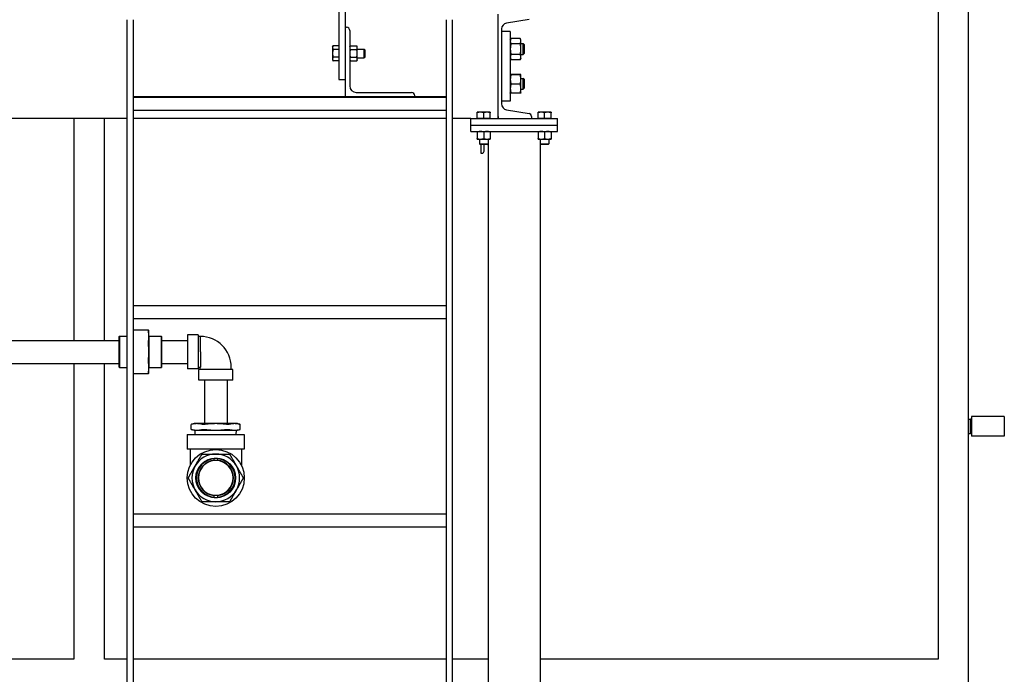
# Model space of a CAD drawing. Header units: inches. Extents: x 24 to 1128, y -58 to 748.
# Tile 573 of 656: x 981 to 1037, y 231 to 269. Entities that reach past the tile are written whole.
import ezdxf

# ---------------------------------------------------------------- set-up
doc = ezdxf.new("R2010")
doc.units = ezdxf.units.IN
doc.header["$LTSCALE"] = 32
doc.header["$MEASUREMENT"] = 0
doc.layers.add('Visible (ANSI)', color=7, linetype='Continuous', lineweight=30)

msp = doc.modelspace()

# ---------------------------------------------------------------- linework, layer by layer
at = {"layer": 'Visible (ANSI)'}
for p, q in [((1035.31584, 185.86817), (1035.31584, 333.73367)), ((999.06584, 287.85867), (999.06584, 265.60867)), ((999.44084, 265.60867), (999.44084, 287.85867)), ((1033.56584, 280.23367), (1033.56584, 232.23367)), ((1008.23584, 263.35867), (1008.23584, 269.35867)), ((986.86084, 269.04801), (986.86084, 172.60867)), ((987.23584, 172.60867), (987.23584, 269.04801)), ((1005.23584, 269.04801), (1005.23584, 172.60867)), ((1005.61084, 172.60867), (1005.61084, 269.04801)), ((1010.01264, 269.06851), (1008.72223, 268.85257)), ((999.44084, 264.60867), (999.44084, 268.60867)), ((999.44084, 268.60867), (999.50084, 268.60867)), ((999.69084, 268.41867), (999.69084, 265.23867)), ((1008.43584, 268.51427), (1008.43584, 264.20307)), ((1008.93584, 268.35867), (1008.43584, 268.35867)), ((1008.93584, 268.35867), (1008.93584, 264.35867)), ((1008.93584, 267.88967), (1008.97414, 267.97182)), ((1009.50653, 267.97182), (1008.97414, 267.97182)), ((1009.50653, 267.66524), (1008.97414, 267.66524)), ((1009.54484, 267.88967), (1009.50653, 267.97182)), ((1009.54484, 267.81853), (1009.54484, 267.88967)), ((1009.54484, 267.35867), (1009.54484, 267.81853)), ((1009.54484, 267.67117), (1009.68176, 267.67117)), ((1009.68176, 267.04617), (1009.68176, 267.67117)), ((1009.73584, 267.6154), (1009.68176, 267.67117)), ((1009.73584, 267.6154), (1009.73584, 267.10194)), ((998.70183, 267.48367), (998.73533, 267.54168)), ((998.70183, 267.48367), (998.70183, 267.43343)), ((998.70183, 267.43343), (998.70183, 267.10867)), ((998.70183, 267.10867), (998.70183, 266.78391)), ((999.06583, 267.54168), (998.73533, 267.54168)), ((999.06583, 267.32518), (998.73533, 267.32518)), ((999.06583, 267.54168), (999.06583, 267.43343)), ((999.06583, 267.48367), (999.06584, 267.48367)), ((999.06583, 267.43343), (999.06583, 267.32518)), ((999.06583, 267.32518), (999.06583, 267.10867)), ((999.06583, 267.10867), (999.06583, 266.89216)), ((999.69084, 267.48367), (999.72433, 267.54168)), ((999.72433, 267.54168), (1000.09534, 267.54168)), ((999.72433, 267.32518), (1000.09534, 267.32518)), ((1000.12884, 267.48367), (1000.09534, 267.54168)), ((1000.12884, 267.43343), (1000.12884, 267.48367)), ((1000.12884, 267.10867), (1000.12884, 267.43343)), ((1000.12884, 267.35867), (1000.52007, 267.35867)), ((1000.12884, 266.78391), (1000.12884, 267.10867)), ((1000.52007, 266.85867), (1000.52007, 267.35867)), ((1000.56584, 267.31148), (1000.52007, 267.35867)), ((1000.56584, 267.31148), (1000.56584, 266.90586)), ((1009.50653, 267.0521), (1008.97414, 267.0521)), ((1009.54484, 266.89881), (1009.54484, 267.35867)), ((1009.54484, 267.04617), (1009.68176, 267.04617)), ((1009.73584, 267.10194), (1009.68176, 267.04617)), ((998.70183, 266.78391), (998.70183, 266.73367)), ((998.70183, 266.73367), (998.73533, 266.67566)), ((999.06583, 266.89216), (998.73533, 266.89216)), ((999.06583, 266.67566), (998.73533, 266.67566)), ((999.06583, 266.89216), (999.06583, 266.78391)), ((999.06583, 266.78391), (999.06583, 266.67566)), ((999.06583, 266.73367), (999.06584, 266.73367)), ((999.69084, 266.73367), (999.72433, 266.67566)), ((999.72433, 266.89216), (1000.09534, 266.89216)), ((999.72433, 266.67566), (1000.09534, 266.67566)), ((1000.12884, 266.73367), (1000.09534, 266.67566)), ((1000.12884, 266.85867), (1000.52007, 266.85867)), ((1000.12884, 266.73367), (1000.12884, 266.78391)), ((1000.56584, 266.90586), (1000.52007, 266.85867)), ((1008.93584, 266.82767), (1008.97414, 266.74552)), ((1009.50653, 266.74552), (1008.97414, 266.74552)), ((1009.54484, 266.82767), (1009.50653, 266.74552)), ((1009.54484, 266.82767), (1009.54484, 266.89881)), ((1008.93584, 265.88967), (1008.93593, 265.88987)), ((1009.50653, 265.89798), (1008.97414, 265.89798)), ((1009.50653, 265.88095), (1008.97414, 265.88095)), ((1009.54484, 265.88967), (1009.54474, 265.88987)), ((1009.54484, 265.88946), (1009.54484, 265.88967)), ((1009.54484, 265.61129), (1009.54484, 265.88946)), ((999.06584, 265.60867), (999.44084, 265.60867)), ((1009.50653, 265.34163), (1008.97414, 265.34163)), ((1009.54484, 265.67117), (1009.68176, 265.67117)), ((1009.54484, 265.08049), (1009.54484, 265.61129)), ((1009.68176, 265.04617), (1009.68176, 265.67117)), ((1009.73584, 265.6154), (1009.68176, 265.67117)), ((1009.73584, 265.6154), (1009.73584, 265.10194)), ((1000.07084, 264.85867), (1003.25084, 264.85867)), ((1008.93584, 264.82767), (1008.93593, 264.82746)), ((1009.50653, 264.81936), (1008.97414, 264.81936)), ((1009.54484, 264.82767), (1009.54474, 264.82746)), ((1009.54484, 264.82767), (1009.54484, 265.08049)), ((1009.54484, 265.04617), (1009.68176, 265.04617)), ((1009.73584, 265.10194), (1009.68176, 265.04617)), ((1005.23584, 264.60867), (987.23584, 264.60867)), ((987.23584, 264.59367), (1005.23584, 264.59367)), ((1003.44084, 264.66867), (1003.44084, 264.60867)), ((1008.93584, 264.35867), (1008.43584, 264.35867)), ((987.23584, 263.84367), (1005.23584, 263.84367)), ((1007.21834, 263.72267), (1007.03084, 263.72267)), ((1007.03084, 263.35867), (1007.03084, 263.68918)), ((1007.59334, 263.72267), (1007.21834, 263.72267)), ((1007.40584, 263.35867), (1007.40584, 263.68918)), ((1007.78084, 263.72267), (1007.59334, 263.72267)), ((1007.78084, 263.35867), (1007.78084, 263.68918)), ((1008.72223, 263.86477), (1010.01264, 263.64883)), ((1010.71834, 263.72267), (1010.53084, 263.72267)), ((1010.53084, 263.35867), (1010.53084, 263.68918)), ((1011.09334, 263.72267), (1010.71834, 263.72267)), ((1010.90584, 263.35867), (1010.90584, 263.68918)), ((1011.28084, 263.72267), (1011.09334, 263.72267)), ((1011.28084, 263.35867), (1011.28084, 263.68918)), ((986.86084, 263.35867), (907.31584, 263.35867)), ((983.81584, 263.35867), (983.81584, 250.57746)), ((985.56584, 250.57746), (985.56584, 263.35867)), ((1005.23584, 263.35867), (987.23584, 263.35867)), ((1006.65584, 263.35867), (1005.61084, 263.35867)), ((1006.65584, 263.35867), (1011.65584, 263.35867)), ((1006.65584, 262.98367), (1006.65584, 263.35867)), ((1007.21834, 263.35867), (1007.03084, 263.35867)), ((1007.03084, 263.35867), (1007.03084, 263.35867)), ((1007.40584, 263.35867), (1007.21834, 263.35867)), ((1007.59334, 263.35867), (1007.40584, 263.35867)), ((1007.78084, 263.35867), (1007.59334, 263.35867)), ((1007.78084, 263.35867), (1007.78084, 263.35867)), ((1008.23584, 263.47968), (1008.23584, 263.35867)), ((1010.15584, 263.47968), (1010.15584, 263.35867)), ((1010.71834, 263.35867), (1010.53084, 263.35867)), ((1010.53084, 263.35867), (1010.53084, 263.35867)), ((1010.90584, 263.35867), (1010.71834, 263.35867)), ((1011.09334, 263.35867), (1010.90584, 263.35867)), ((1011.28084, 263.35867), (1011.09334, 263.35867)), ((1011.28084, 263.35867), (1011.28084, 263.35867)), ((1011.65584, 262.98367), (1011.65584, 263.35867)), ((1006.65584, 262.98367), (1011.65584, 262.98367)), ((1006.65584, 262.98367), (1011.65584, 262.98367)), ((1006.65584, 262.60867), (1006.65584, 262.98367)), ((1006.65584, 262.60867), (1011.65584, 262.60867)), ((1007.03084, 262.57518), (1007.03084, 262.20416)), ((1007.40584, 262.57518), (1007.40584, 262.20416)), ((1007.78084, 262.57518), (1007.78084, 262.20416)), ((1010.53084, 262.57518), (1010.53084, 262.20416)), ((1010.90584, 262.57518), (1010.90584, 262.20416)), ((1011.28084, 262.57518), (1011.28084, 262.20416)), ((1011.65584, 262.60867), (1011.65584, 262.98367)), ((1007.03084, 262.17067), (1007.21834, 262.17067)), ((1007.15584, 262.17067), (1007.15584, 261.90444)), ((1007.15584, 261.90444), (1007.65584, 261.90444)), ((1007.20303, 261.85867), (1007.15584, 261.90444)), ((1007.21834, 262.17067), (1007.59334, 262.17067)), ((1007.59334, 262.17067), (1007.78084, 262.17067)), ((1007.60865, 261.85867), (1007.65584, 261.90444)), ((1007.65584, 262.17067), (1007.65584, 261.90444)), ((1007.65584, 261.90444), (1007.65584, 173.60867)), ((1010.53084, 262.17067), (1010.71834, 262.17067)), ((1010.65584, 262.17067), (1010.65584, 261.90444)), ((1010.65584, 261.90444), (1011.15584, 261.90444)), ((1010.70303, 261.85867), (1010.65584, 261.90444)), ((1010.65584, 261.90444), (1010.65584, 173.60867)), ((1010.71834, 262.17067), (1011.09334, 262.17067)), ((1011.09334, 262.17067), (1011.28084, 262.17067)), ((1011.10865, 261.85867), (1011.15584, 261.90444)), ((1011.15584, 262.17067), (1011.15584, 261.90444)), ((1007.60865, 261.85867), (1007.20303, 261.85867)), ((1007.23584, 261.85867), (1007.23584, 261.35867)), ((1007.23584, 261.35867), (1007.30384, 261.35867)), ((1007.42384, 261.47867), (1007.42384, 261.85867)), ((1011.10865, 261.85867), (1010.70303, 261.85867)), ((987.23584, 252.59367), (1005.23584, 252.59367)), ((987.23584, 251.84367), (1005.23584, 251.84367)), ((988.10579, 251.16996), (987.23584, 251.16996)), ((988.12442, 250.80384), (988.12442, 251.16996)), ((970.9213, 250.57746), (986.42592, 250.57746)), ((986.42592, 250.80433), (986.44154, 250.81996)), ((986.42592, 249.03558), (986.42592, 250.80433)), ((986.44154, 250.81996), (986.44154, 249.01996)), ((986.44154, 250.81996), (986.86084, 250.81996)), ((988.13942, 250.81996), (988.12442, 250.83496)), ((988.12442, 249.91996), (988.12442, 250.80384)), ((988.13942, 249.01996), (988.13942, 250.81996)), ((988.13942, 250.81996), (988.84879, 250.81996)), ((988.84879, 249.01996), (988.84879, 250.81996)), ((988.86442, 250.80433), (988.84879, 250.81996)), ((988.86442, 250.80433), (988.86442, 249.03558)), ((988.86442, 250.57746), (990.3488, 250.57746)), ((990.3488, 250.89496), (990.3488, 248.94496)), ((990.9688, 250.89496), (990.3488, 250.89496)), ((990.9688, 250.89496), (990.9688, 248.94496)), ((991.09534, 250.80996), (990.9688, 250.80996)), ((991.09457, 249.92246), (991.09535, 250.81496)), ((988.12442, 249.03607), (988.12442, 249.91996)), ((991.0988, 249.92245), (991.0988, 249.03996)), ((970.9213, 249.26246), (986.42592, 249.26246)), ((983.81584, 249.26246), (983.81584, 232.23367)), ((985.56584, 232.23367), (985.56584, 249.26246)), ((986.42592, 249.03558), (986.44154, 249.01996)), ((986.44154, 249.01996), (986.86084, 249.01996)), ((988.12442, 248.66996), (988.12442, 249.03607)), ((988.13942, 249.01996), (988.12442, 249.00496)), ((988.13942, 249.01996), (988.84879, 249.01996)), ((988.86442, 249.03558), (988.84879, 249.01996)), ((988.86442, 249.26246), (990.3488, 249.26246)), ((990.9688, 248.94496), (990.3488, 248.94496)), ((991.0888, 249.02996), (990.9688, 249.02996)), ((992.9538, 248.90996), (991.0038, 248.90996)), ((991.0038, 248.28996), (991.0038, 248.90996)), ((991.0988, 249.03996), (991.0888, 249.02996)), ((991.0888, 248.90996), (991.0888, 249.02996)), ((992.8688, 248.90996), (992.8688, 249.03996)), ((992.9538, 248.28996), (992.9538, 248.90996)), ((987.23584, 248.66996), (988.10579, 248.66996)), ((992.9538, 248.28996), (991.0038, 248.28996)), ((991.3213, 248.28996), (991.3213, 245.78996)), ((992.6363, 248.28996), (992.6363, 245.78996)), ((1035.31584, 246.0542), (1035.4341, 246.0542)), ((1035.4341, 245.2142), (1035.4341, 246.0542)), ((1035.4966, 246.05256), (1035.4341, 246.0542)), ((1035.4966, 246.1942), (1035.4966, 245.0742)), ((1037.3766, 246.1942), (1035.4966, 246.1942)), ((1037.3766, 246.1942), (1037.3766, 245.0742)), ((990.7288, 245.78996), (990.56443, 245.74592)), ((990.56443, 245.459), (990.56443, 245.74592)), ((990.7288, 245.41496), (990.56443, 245.459)), ((990.89627, 245.78996), (990.7288, 245.78996)), ((991.9788, 245.78996), (990.89627, 245.78996)), ((993.06133, 245.78996), (991.9788, 245.78996)), ((993.2288, 245.78996), (993.06133, 245.78996)), ((993.2288, 245.78996), (993.39317, 245.74592)), ((993.2288, 245.41496), (993.39317, 245.459)), ((993.39317, 245.459), (993.39317, 245.74592)), ((990.3388, 245.16496), (993.6188, 245.16496)), ((990.3388, 245.16496), (990.3388, 244.32496)), ((990.7288, 245.41496), (990.89627, 245.41496)), ((990.80221, 245.16496), (990.7913, 245.41496)), ((990.89627, 245.41496), (991.9788, 245.41496)), ((991.9788, 245.41496), (993.06133, 245.41496)), ((993.06133, 245.41496), (993.2288, 245.41496)), ((993.15538, 245.16496), (993.1663, 245.41496)), ((993.6188, 245.16496), (993.6188, 244.32496)), ((1035.31584, 245.2142), (1035.4341, 245.2142)), ((1035.4966, 245.21584), (1035.4341, 245.2142)), ((1037.3766, 245.0742), (1035.4966, 245.0742)), ((993.6188, 244.32496), (990.3388, 244.32496)), ((990.4988, 244.32496), (990.4988, 243.3715)), ((993.4588, 244.32496), (993.4588, 243.3715)), ((991.88505, 243.67625), (991.88505, 243.77036)), ((992.07255, 243.77036), (992.07255, 243.67625)), ((991.88505, 241.55955), (991.88505, 241.65367)), ((992.07255, 241.65367), (992.07255, 241.55955)), ((987.23584, 240.59367), (1005.23584, 240.59367)), ((987.23584, 239.84367), (1005.23584, 239.84367)), ((983.81584, 232.23367), (954.81584, 232.23367)), ((986.86084, 232.23367), (985.56584, 232.23367)), ((1005.23584, 232.23367), (987.23584, 232.23367)), ((1007.65584, 232.23367), (1005.61084, 232.23367)), ((1033.56584, 232.23367), (1010.65584, 232.23367))]:
    msp.add_line(p, q, dxfattribs=at)
for radius in [1.64, 1.14583]:
    msp.add_circle((991.9788, 242.66496), radius, dxfattribs=at)
for centre, radius, start, end in [((1008.77884, 268.51427), 0.343, 99.5, 180), ((999.50084, 268.41867), 0.19, 0, 90), ((1000.07084, 265.23867), 0.38, 180, 270), ((1003.25084, 264.66867), 0.19, 0, 90), ((1008.77884, 264.20307), 0.343, 180, 260.5), ((1009.98434, 263.47968), 0.1715, 0, 80.5), ((1007.30384, 261.47867), 0.12, 270, 0), ((991.0938, 249.03996), 1.775, 0, 89.95), ((991.9788, 242.66496), 1.375, 90, 150), ((991.9788, 242.66496), 1.125, 94.780192, 265.219808), ((991.9788, 242.66496), 1.10937, 94.847678, 265.152322), ((991.9788, 242.66496), 1.125, 85.219808, 94.780192), ((991.9788, 242.66496), 1.375, 30, 90), ((991.9788, 242.66496), 1.125, 274.780192, 85.219808), ((991.9788, 242.66496), 1.10937, 274.847678, 85.152322), ((991.9788, 242.66496), 1.375, 150, 210), ((991.9788, 242.66496), 1.01562, 95.296381, 264.703619), ((991.9788, 242.66496), 1, 95.379379, 264.620621), ((991.9788, 242.66496), 1, 84.620621, 95.379379), ((991.9788, 242.66496), 1.01562, 275.296381, 84.703619), ((991.9788, 242.66496), 1, 275.379379, 84.620621), ((991.9788, 242.66496), 1.375, 330, 30), ((991.9788, 242.66496), 1.375, 210, 270), ((991.9788, 242.66496), 1, 264.620621, 275.379379), ((991.9788, 242.66496), 1.125, 265.219808, 274.780192), ((991.9788, 242.66496), 1.375, 270, 330)]:
    msp.add_arc(centre, radius, start, end, dxfattribs=at)
for points, weights in [([(1008.97414, 267.97182), (1008.93584, 267.88967), (1008.93584, 267.81853)], [1, 1.0379548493, 1]), ([(1008.93584, 267.81853), (1008.93584, 267.74739), (1008.97414, 267.66524)], [1, 1.0379548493, 1]), ([(1008.97414, 267.66524), (1008.93584, 267.50095), (1008.93584, 267.35867)], [1, 1.0379548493, 1]), ([(1009.54484, 267.81853), (1009.54484, 267.88967), (1009.50653, 267.97182)], [1, 1.0379548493, 1]), ([(1009.50653, 267.66524), (1009.54484, 267.74739), (1009.54484, 267.81853)], [1, 1.0379548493, 1]), ([(1009.54484, 267.35867), (1009.54484, 267.50095), (1009.50653, 267.66524)], [1, 1.0379548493, 1]), ([(998.73533, 267.54168), (998.70183, 267.48367), (998.70183, 267.43343)], [1, 1.0379548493, 1]), ([(998.70183, 267.43343), (998.70183, 267.38319), (998.73533, 267.32518)], [1, 1.0379548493, 1]), ([(998.73533, 267.32518), (998.70183, 267.20915), (998.70183, 267.10867)], [1, 1.0379548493, 1]), ([(998.70183, 267.10867), (998.70183, 267.00819), (998.73533, 266.89216)], [1, 1.0379548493, 1]), ([(999.72433, 267.54168), (999.69084, 267.48367), (999.69084, 267.43343)], [1, 1.0379548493, 1]), ([(999.69084, 267.43343), (999.69084, 267.38319), (999.72433, 267.32518)], [1, 1.0379548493, 1]), ([(999.72433, 267.32518), (999.69084, 267.20915), (999.69084, 267.10867)], [1, 1.0379548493, 1]), ([(999.69084, 267.10867), (999.69084, 267.00819), (999.72433, 266.89216)], [1, 1.0379548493, 1]), ([(1000.12884, 267.43343), (1000.12884, 267.48367), (1000.09534, 267.54168)], [1, 1.0379548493, 1]), ([(1000.09534, 267.32518), (1000.12884, 267.38319), (1000.12884, 267.43343)], [1, 1.0379548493, 1]), ([(1000.12884, 267.10867), (1000.12884, 267.20915), (1000.09534, 267.32518)], [1, 1.0379548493, 1]), ([(1000.09534, 266.89216), (1000.12884, 267.00819), (1000.12884, 267.10867)], [1, 1.0379548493, 1]), ([(1008.93584, 267.35867), (1008.93584, 267.21639), (1008.97414, 267.0521)], [1, 1.0379548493, 1]), ([(1008.97414, 267.0521), (1008.93584, 266.96995), (1008.93584, 266.89881)], [1, 1.0379548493, 1]), ([(1009.50653, 267.0521), (1009.54484, 267.21639), (1009.54484, 267.35867)], [1, 1.0379548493, 1]), ([(1009.54484, 266.89881), (1009.54484, 266.96995), (1009.50653, 267.0521)], [1, 1.0379548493, 1]), ([(998.73533, 266.89216), (998.70183, 266.83415), (998.70183, 266.78391)], [1, 1.0379548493, 1]), ([(998.70183, 266.78391), (998.70183, 266.73367), (998.73533, 266.67566)], [1, 1.0379548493, 1]), ([(999.72433, 266.89216), (999.69084, 266.83415), (999.69084, 266.78391)], [1, 1.0379548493, 1]), ([(999.69084, 266.78391), (999.69084, 266.73367), (999.72433, 266.67566)], [1, 1.0379548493, 1]), ([(1000.12884, 266.78391), (1000.12884, 266.83415), (1000.09534, 266.89216)], [1, 1.0379548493, 1]), ([(1000.09534, 266.67566), (1000.12884, 266.73367), (1000.12884, 266.78391)], [1, 1.0379548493, 1]), ([(1008.93584, 266.89881), (1008.93584, 266.82767), (1008.97414, 266.74552)], [1, 1.0379548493, 1]), ([(1009.50653, 266.74552), (1009.54484, 266.82767), (1009.54484, 266.89881)], [1, 1.0379548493, 1]), ([(1008.97414, 265.89798), (1008.93584, 265.89342), (1008.93584, 265.88946)], [1, 1.0379548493, 1]), ([(1008.93584, 265.88946), (1008.93584, 265.88551), (1008.97414, 265.88095)], [1, 1.0379548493, 1]), ([(1008.97414, 265.88095), (1008.93584, 265.73644), (1008.93584, 265.61129)], [1, 1.0379548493, 1]), ([(1009.54484, 265.88946), (1009.54484, 265.89342), (1009.50653, 265.89798)], [1, 1.0379548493, 1]), ([(1009.50653, 265.88095), (1009.54484, 265.88551), (1009.54484, 265.88946)], [1, 1.0379548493, 1]), ([(1009.54484, 265.61129), (1009.54484, 265.73644), (1009.50653, 265.88095)], [1, 1.0379548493, 1]), ([(1008.93584, 265.61129), (1008.93584, 265.48614), (1008.97414, 265.34163)], [1, 1.0379548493, 1]), ([(1008.97414, 265.34163), (1008.93584, 265.20169), (1008.93584, 265.08049)], [1, 1.0379548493, 1]), ([(1009.50653, 265.34163), (1009.54484, 265.48614), (1009.54484, 265.61129)], [1, 1.0379548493, 1]), ([(1009.54484, 265.08049), (1009.54484, 265.20169), (1009.50653, 265.34163)], [1, 1.0379548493, 1]), ([(1008.93584, 265.08049), (1008.93584, 264.9593), (1008.97414, 264.81936)], [1, 1.0379548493, 1]), ([(1008.97414, 264.81936), (1008.93769, 264.8237), (1008.93593, 264.82746)], [1, 1.03605488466, 1.00360971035]), ([(1009.50653, 264.81936), (1009.54484, 264.9593), (1009.54484, 265.08049)], [1, 1.0379548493, 1]), ([(1009.54474, 264.82746), (1009.54299, 264.8237), (1009.50653, 264.81936)], [1.00360971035, 1.03605488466, 1]), ([(1007.03084, 263.68918), (1007.03084, 263.72267), (1007.03084, 263.72267)], [1, 1.0379548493, 1]), ([(1007.21834, 263.72267), (1007.13132, 263.72267), (1007.03084, 263.68918)], [1, 1.0379548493, 1]), ([(1007.40584, 263.68918), (1007.30536, 263.72267), (1007.21834, 263.72267)], [1, 1.0379548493, 1]), ([(1007.59334, 263.72267), (1007.50632, 263.72267), (1007.40584, 263.68918)], [1, 1.0379548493, 1]), ([(1007.78084, 263.68918), (1007.68036, 263.72267), (1007.59334, 263.72267)], [1, 1.0379548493, 1]), ([(1007.78084, 263.72267), (1007.78084, 263.72267), (1007.78084, 263.68918)], [1, 1.0379548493, 1]), ([(1010.53084, 263.68918), (1010.53084, 263.72267), (1010.53084, 263.72267)], [1, 1.0379548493, 1]), ([(1010.71834, 263.72267), (1010.63132, 263.72267), (1010.53084, 263.68918)], [1, 1.0379548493, 1]), ([(1010.90584, 263.68918), (1010.80536, 263.72267), (1010.71834, 263.72267)], [1, 1.0379548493, 1]), ([(1011.09334, 263.72267), (1011.00632, 263.72267), (1010.90584, 263.68918)], [1, 1.0379548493, 1]), ([(1011.28084, 263.68918), (1011.18036, 263.72267), (1011.09334, 263.72267)], [1, 1.0379548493, 1]), ([(1011.28084, 263.72267), (1011.28084, 263.72267), (1011.28084, 263.68918)], [1, 1.0379548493, 1]), ([(1007.03084, 262.57518), (1007.03084, 262.60867), (1007.03084, 262.60867)], [1, 1.0379548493, 1]), ([(1007.21834, 262.60867), (1007.13132, 262.60867), (1007.03084, 262.57518)], [1, 1.0379548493, 1]), ([(1007.40584, 262.57518), (1007.30536, 262.60867), (1007.21834, 262.60867)], [1, 1.0379548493, 1]), ([(1007.59334, 262.60867), (1007.50632, 262.60867), (1007.40584, 262.57518)], [1, 1.0379548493, 1]), ([(1007.78084, 262.57518), (1007.68036, 262.60867), (1007.59334, 262.60867)], [1, 1.0379548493, 1]), ([(1007.78084, 262.60867), (1007.78084, 262.60867), (1007.78084, 262.57518)], [1, 1.0379548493, 1]), ([(1010.53084, 262.57518), (1010.53084, 262.60867), (1010.53084, 262.60867)], [1, 1.0379548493, 1]), ([(1010.71834, 262.60867), (1010.63132, 262.60867), (1010.53084, 262.57518)], [1, 1.0379548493, 1]), ([(1010.90584, 262.57518), (1010.80536, 262.60867), (1010.71834, 262.60867)], [1, 1.0379548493, 1]), ([(1011.09334, 262.60867), (1011.00632, 262.60867), (1010.90584, 262.57518)], [1, 1.0379548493, 1]), ([(1011.28084, 262.57518), (1011.18036, 262.60867), (1011.09334, 262.60867)], [1, 1.0379548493, 1]), ([(1011.28084, 262.60867), (1011.28084, 262.60867), (1011.28084, 262.57518)], [1, 1.0379548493, 1]), ([(1007.03084, 262.20416), (1007.13132, 262.17067), (1007.21834, 262.17067)], [1, 1.0379548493, 1]), ([(1007.03084, 262.17067), (1007.03084, 262.17067), (1007.03084, 262.20416)], [1, 1.0379548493, 1]), ([(1007.21834, 262.17067), (1007.30536, 262.17067), (1007.40584, 262.20416)], [1, 1.0379548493, 1]), ([(1007.40584, 262.20416), (1007.50632, 262.17067), (1007.59334, 262.17067)], [1, 1.0379548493, 1]), ([(1007.59334, 262.17067), (1007.68036, 262.17067), (1007.78084, 262.20416)], [1, 1.0379548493, 1]), ([(1007.78084, 262.20416), (1007.78084, 262.17067), (1007.78084, 262.17067)], [1, 1.0379548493, 1]), ([(1010.53084, 262.20416), (1010.63132, 262.17067), (1010.71834, 262.17067)], [1, 1.0379548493, 1]), ([(1010.53084, 262.17067), (1010.53084, 262.17067), (1010.53084, 262.20416)], [1, 1.0379548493, 1]), ([(1010.71834, 262.17067), (1010.80536, 262.17067), (1010.90584, 262.20416)], [1, 1.0379548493, 1]), ([(1010.90584, 262.20416), (1011.00632, 262.17067), (1011.09334, 262.17067)], [1, 1.0379548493, 1]), ([(1011.09334, 262.17067), (1011.18036, 262.17067), (1011.28084, 262.20416)], [1, 1.0379548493, 1]), ([(1011.28084, 262.20416), (1011.28084, 262.17067), (1011.28084, 262.17067)], [1, 1.0379548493, 1]), ([(988.10579, 251.16996), (988.12442, 251.16996), (988.12442, 251.16996)], [1.07707509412, 1.05512060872, 1]), ([(988.12442, 250.80384), (988.12442, 250.96324), (988.10579, 251.13335)], [1, 1.05512060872, 1.07707509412]), ([(988.10579, 250.47434), (988.12442, 250.64445), (988.12442, 250.80384)], [1.07707509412, 1.05512060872, 1]), ([(988.12442, 249.91996), (988.12442, 250.14538), (988.10579, 250.38595)], [1, 1.05512060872, 1.07707509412]), ([(988.10579, 249.45397), (988.12442, 249.69454), (988.12442, 249.91996)], [1.07707509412, 1.05512060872, 1]), ([(988.12442, 249.03607), (988.12442, 249.19547), (988.10579, 249.36558)], [1, 1.05512060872, 1.07707509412]), ([(988.10579, 248.70657), (988.12442, 248.87668), (988.12442, 249.03607)], [1.07707509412, 1.05512060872, 1]), ([(988.12442, 248.66996), (988.12442, 248.66996), (988.10579, 248.66996)], [1, 1.05512060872, 1.07707509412]), ([(990.89627, 245.78996), (990.75117, 245.78996), (990.58955, 245.7518)], [1, 1.0796639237, 1.10285189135]), ([(990.58955, 245.45312), (990.75117, 245.41496), (990.89627, 245.41496)], [1.10285189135, 1.0796639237, 1]), ([(991.20298, 245.7518), (991.04136, 245.78996), (990.89627, 245.78996)], [1.10285189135, 1.0796639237, 1]), ([(990.89627, 245.41496), (991.04136, 245.41496), (991.20298, 245.45312)], [1, 1.0796639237, 1.10285189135]), ([(991.9788, 245.78996), (991.68861, 245.78996), (991.36536, 245.7518)], [1, 1.0796639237, 1.10285189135]), ([(991.36536, 245.45312), (991.68861, 245.41496), (991.9788, 245.41496)], [1.10285189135, 1.0796639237, 1]), ([(992.59223, 245.7518), (992.26899, 245.78996), (991.9788, 245.78996)], [1.10285189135, 1.0796639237, 1]), ([(991.9788, 245.41496), (992.26899, 245.41496), (992.59223, 245.45312)], [1, 1.0796639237, 1.10285189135]), ([(993.06133, 245.78996), (992.91624, 245.78996), (992.75461, 245.7518)], [1, 1.0796639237, 1.10285189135]), ([(992.75461, 245.45312), (992.91624, 245.41496), (993.06133, 245.41496)], [1.10285189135, 1.0796639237, 1]), ([(993.36805, 245.7518), (993.20642, 245.78996), (993.06133, 245.78996)], [1.10285189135, 1.0796639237, 1]), ([(993.06133, 245.41496), (993.20642, 245.41496), (993.36805, 245.45312)], [1, 1.0796639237, 1.10285189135]), ([(990.78801, 243.35246), (990.95747, 243.64597), (991.14886, 243.97746)], [1, 1.05302826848, 1.0414979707]), ([(991.25711, 244.03996), (991.63988, 244.03996), (991.9788, 244.03996)], [1.0414979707, 1.05302826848, 1]), ([(991.88505, 243.77036), (991.88505, 243.77815), (991.88505, 243.78604)], [1, 1.00004890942, 1.00004856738]), ([(991.9788, 244.03996), (992.31772, 244.03996), (992.70049, 244.03996)], [1, 1.05302826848, 1.0414979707]), ([(992.07255, 243.78604), (992.07255, 243.77815), (992.07255, 243.77036)], [1.00004856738, 1.00004890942, 1]), ([(992.80874, 243.97746), (993.00012, 243.64597), (993.16958, 243.35246)], [1.0414979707, 1.05302826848, 1]), ([(990.42717, 242.72746), (990.61855, 243.05894), (990.78801, 243.35246)], [1.0414979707, 1.05302826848, 1]), ([(991.88505, 243.66055), (991.88505, 243.66834), (991.88505, 243.67625)], [1.00006158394, 1.00006110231, 1]), ([(992.07255, 243.67625), (992.07255, 243.66834), (992.07255, 243.66055)], [1, 1.00006110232, 1.00006158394]), ([(993.16958, 243.35246), (993.33904, 243.05894), (993.53043, 242.72746)], [1, 1.05302826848, 1.0414979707]), ([(990.78801, 241.97746), (990.61855, 242.27097), (990.42717, 242.60246)], [1, 1.05302826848, 1.0414979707]), ([(993.53043, 242.60246), (993.33904, 242.27097), (993.16958, 241.97746)], [1.0414979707, 1.05302826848, 1]), ([(991.14886, 241.35246), (990.95747, 241.68394), (990.78801, 241.97746)], [1.0414979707, 1.05302826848, 1]), ([(991.88505, 241.65367), (991.88505, 241.66158), (991.88505, 241.66936)], [1, 1.00006110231, 1.00006158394]), ([(991.88505, 241.54387), (991.88505, 241.55177), (991.88505, 241.55955)], [1.00004856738, 1.00004890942, 1]), ([(992.07255, 241.66936), (992.07255, 241.66158), (992.07255, 241.65367)], [1.00006158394, 1.00006110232, 1]), ([(992.07255, 241.55955), (992.07255, 241.55177), (992.07255, 241.54387)], [1, 1.00004890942, 1.00004856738]), ([(993.16958, 241.97746), (993.00012, 241.68394), (992.80874, 241.35246)], [1, 1.05302826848, 1.0414979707]), ([(991.9788, 241.28996), (991.63988, 241.28996), (991.25711, 241.28996)], [1, 1.05302826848, 1.0414979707]), ([(992.70049, 241.28996), (992.31772, 241.28996), (991.9788, 241.28996)], [1.0414979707, 1.05302826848, 1])]:
    msp.add_rational_spline(points, weights, degree=2, dxfattribs=at)
for points, knots in [([(988.10579, 251.13335), (988.1045, 251.1451), (988.10387, 251.1544), (988.10387, 251.16649), (988.1045, 251.16996), (988.10579, 251.16996)], [1.299728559, 1.299728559, 1.299728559, 1.299728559, 1.420078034, 1.420078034, 1.540427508, 1.540427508, 1.540427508, 1.540427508]), ([(988.10579, 250.38595), (988.1045, 250.40257), (988.10387, 250.41919), (988.10387, 250.44838), (988.1045, 250.46258), (988.10579, 250.47434)], [1.299728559, 1.299728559, 1.299728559, 1.299728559, 1.420078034, 1.420078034, 1.540427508, 1.540427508, 1.540427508, 1.540427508]), ([(988.10579, 249.36558), (988.1045, 249.37733), (988.10387, 249.39154), (988.10387, 249.42072), (988.1045, 249.43735), (988.10579, 249.45397)], [1.299728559, 1.299728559, 1.299728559, 1.299728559, 1.420078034, 1.420078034, 1.540427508, 1.540427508, 1.540427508, 1.540427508]), ([(988.10579, 248.66996), (988.1045, 248.66996), (988.10387, 248.67343), (988.10387, 248.68552), (988.1045, 248.69482), (988.10579, 248.70657)], [1.299728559, 1.299728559, 1.299728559, 1.299728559, 1.420078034, 1.420078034, 1.540427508, 1.540427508, 1.540427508, 1.540427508]), ([(990.58955, 245.7518), (990.58672, 245.75113), (990.5841, 245.75051), (990.57023, 245.74726), (990.56443, 245.74592), (990.56443, 245.74592)], [1.877642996, 1.877642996, 1.877642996, 1.877642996, 1.919001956, 1.919001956, 2.118233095, 2.118233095, 2.118233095, 2.118233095]), ([(990.56443, 245.459), (990.56443, 245.459), (990.57023, 245.45766), (990.5841, 245.4544), (990.58672, 245.45379), (990.58955, 245.45312)], [0.804958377, 0.804958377, 0.804958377, 0.804958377, 1.004189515, 1.004189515, 1.045548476, 1.045548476, 1.045548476, 1.045548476]), ([(991.36536, 245.7518), (991.3597, 245.75113), (991.35401, 245.75051), (991.32107, 245.74726), (991.29426, 245.74592), (991.24897, 245.74592), (991.22795, 245.74726), (991.20888, 245.75051), (991.20582, 245.75113), (991.20298, 245.7518)], [1.877642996, 1.877642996, 1.877642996, 1.877642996, 1.919001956, 1.919001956, 2.118233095, 2.118233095, 2.317464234, 2.317464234, 2.358823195, 2.358823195, 2.358823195, 2.358823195]), ([(991.20298, 245.45312), (991.20582, 245.45379), (991.20888, 245.4544), (991.22795, 245.45766), (991.24897, 245.459), (991.29426, 245.459), (991.32107, 245.45766), (991.35401, 245.4544), (991.3597, 245.45379), (991.36536, 245.45312)], [0.564368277, 0.564368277, 0.564368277, 0.564368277, 0.605727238, 0.605727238, 0.804958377, 0.804958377, 1.004189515, 1.004189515, 1.045548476, 1.045548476, 1.045548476, 1.045548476]), ([(992.75461, 245.7518), (992.75178, 245.75113), (992.74871, 245.75051), (992.72964, 245.74726), (992.70863, 245.74592), (992.66334, 245.74592), (992.63653, 245.74726), (992.60359, 245.75051), (992.5979, 245.75113), (992.59223, 245.7518)], [1.877642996, 1.877642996, 1.877642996, 1.877642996, 1.919001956, 1.919001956, 2.118233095, 2.118233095, 2.317464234, 2.317464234, 2.358823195, 2.358823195, 2.358823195, 2.358823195]), ([(992.59223, 245.45312), (992.5979, 245.45379), (992.60359, 245.4544), (992.63653, 245.45766), (992.66334, 245.459), (992.70863, 245.459), (992.72964, 245.45766), (992.74871, 245.4544), (992.75178, 245.45379), (992.75461, 245.45312)], [0.564368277, 0.564368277, 0.564368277, 0.564368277, 0.605727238, 0.605727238, 0.804958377, 0.804958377, 1.004189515, 1.004189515, 1.045548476, 1.045548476, 1.045548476, 1.045548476]), ([(993.39317, 245.74592), (993.39317, 245.74592), (993.38737, 245.74726), (993.3735, 245.75051), (993.37088, 245.75113), (993.36805, 245.7518)], [2.118233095, 2.118233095, 2.118233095, 2.118233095, 2.317464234, 2.317464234, 2.358823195, 2.358823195, 2.358823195, 2.358823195]), ([(993.36805, 245.45312), (993.37088, 245.45379), (993.3735, 245.4544), (993.38737, 245.45766), (993.39317, 245.459), (993.39317, 245.459)], [0.564368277, 0.564368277, 0.564368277, 0.564368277, 0.605727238, 0.605727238, 0.804958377, 0.804958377, 0.804958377, 0.804958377]), ([(991.14886, 243.97746), (991.15109, 243.98133), (991.15354, 243.98509), (991.16656, 244.00291), (991.18013, 244.01485), (991.20909, 244.03157), (991.22622, 244.03735), (991.24816, 244.03972), (991.25264, 244.03996), (991.25711, 244.03996)], [-0.674907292, -0.674907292, -0.674907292, -0.674907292, -0.642348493, -0.642348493, -0.514911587, -0.514911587, -0.387474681, -0.387474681, -0.354915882, -0.354915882, -0.354915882, -0.354915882]), ([(992.70049, 244.03996), (992.70496, 244.03996), (992.70944, 244.03972), (992.73138, 244.03735), (992.7485, 244.03157), (992.77747, 244.01485), (992.79103, 244.00291), (992.80405, 243.98509), (992.80651, 243.98133), (992.80874, 243.97746)], [-0.674907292, -0.674907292, -0.674907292, -0.674907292, -0.642348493, -0.642348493, -0.514911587, -0.514911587, -0.387474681, -0.387474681, -0.354915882, -0.354915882, -0.354915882, -0.354915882]), ([(990.42717, 242.60246), (990.42494, 242.60633), (990.4229, 242.61033), (990.41398, 242.63052), (990.41042, 242.64823), (990.41042, 242.68168), (990.41398, 242.6994), (990.4229, 242.71958), (990.42494, 242.72359), (990.42717, 242.72746)], [-0.674907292, -0.674907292, -0.674907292, -0.674907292, -0.642348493, -0.642348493, -0.514911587, -0.514911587, -0.387474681, -0.387474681, -0.354915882, -0.354915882, -0.354915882, -0.354915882]), ([(993.53043, 242.72746), (993.53266, 242.72359), (993.5347, 242.71958), (993.54361, 242.6994), (993.54717, 242.68168), (993.54717, 242.64823), (993.54361, 242.63052), (993.5347, 242.61033), (993.53266, 242.60633), (993.53043, 242.60246)], [-0.674907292, -0.674907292, -0.674907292, -0.674907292, -0.642348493, -0.642348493, -0.514911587, -0.514911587, -0.387474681, -0.387474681, -0.354915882, -0.354915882, -0.354915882, -0.354915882]), ([(991.25711, 241.28996), (991.25264, 241.28996), (991.24816, 241.2902), (991.22622, 241.29257), (991.20909, 241.29834), (991.18013, 241.31507), (991.16656, 241.32701), (991.15354, 241.34482), (991.15109, 241.34859), (991.14886, 241.35246)], [-0.674907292, -0.674907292, -0.674907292, -0.674907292, -0.642348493, -0.642348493, -0.514911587, -0.514911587, -0.387474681, -0.387474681, -0.354915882, -0.354915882, -0.354915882, -0.354915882]), ([(992.80874, 241.35246), (992.80651, 241.34859), (992.80405, 241.34482), (992.79103, 241.32701), (992.77747, 241.31507), (992.7485, 241.29834), (992.73138, 241.29257), (992.70944, 241.2902), (992.70496, 241.28996), (992.70049, 241.28996)], [-0.674907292, -0.674907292, -0.674907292, -0.674907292, -0.642348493, -0.642348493, -0.514911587, -0.514911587, -0.387474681, -0.387474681, -0.354915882, -0.354915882, -0.354915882, -0.354915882])]:
    msp.add_open_spline(points, degree=3, knots=knots, dxfattribs=at)

doc.saveas('drawing.dxf')
